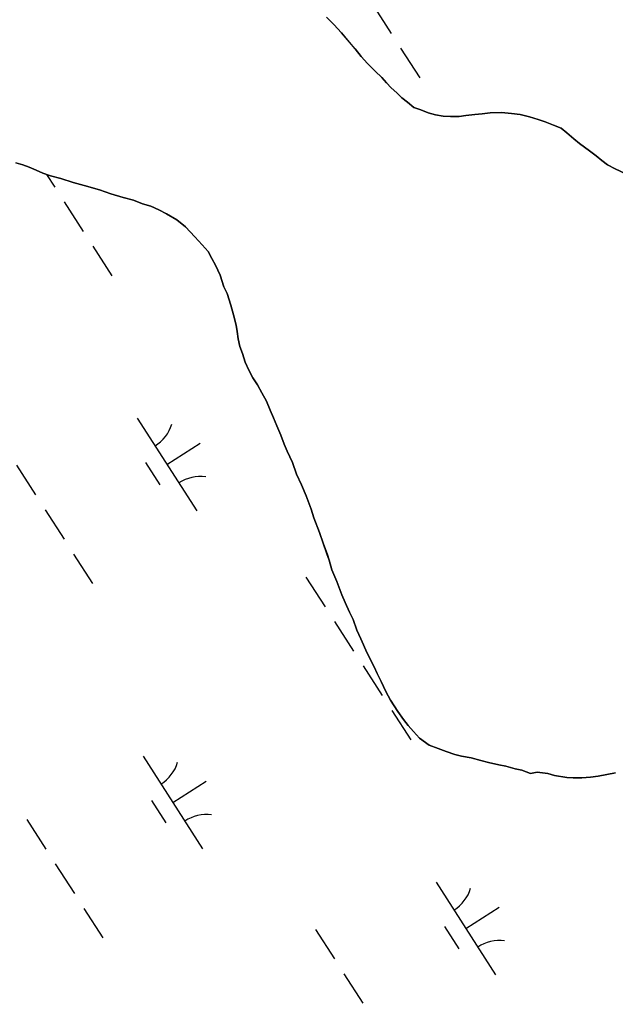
# Model space of a CAD drawing. Extents: x 3937982 to 3958556, y 219448 to 241894.
# Drawn here: x 3947179 to 3947449.6, y 228074.5 to 228521.8 of the extents above; entities that cross this region are included whole.
import ezdxf

# ---------------------------------------------------------------- set-up
doc = ezdxf.new("R2010")
doc.units = 0
for name, color, linetype in [('V-TOPO-GNAM-IDEN', 7, 'Continuous'), ('V-TOPO-SHOR', 7, 'Continuous'), ('V-WETL-SWMP', 7, 'Continuous')]:
    doc.layers.add(name, color=color, linetype=linetype)

msp = doc.modelspace()

# ---------------------------------------------------------------- linework, layer by layer
at = {"layer": 'V-TOPO-SHOR'}
for points in [[(3947318.446, 228522.972), (3947321.72, 228519.533), (3947325.231, 228515.863), (3947328.747, 228511.501), (3947331.326, 228508.517), (3947334.137, 228505.072), (3947336.949, 228501.861), (3947340.456, 228498.422), (3947343.497, 228495.445), (3947345.602, 228493.151), (3947347.71, 228490.857), (3947350.28, 228488.568), (3947352.617, 228486.278), (3947355.185, 228484.22), (3947357.986, 228481.932), (3947361.239, 228480.808), (3947364.495, 228479.452), (3947367.975, 228478.561), (3947371.454, 228477.902), (3947374.698, 228477.703), (3947378.632, 228477.742), (3947381.639, 228478.235), (3947385.8, 228478.741), (3947389.038, 228479.005), (3947392.737, 228479.505), (3947397.83, 228479.556), (3947402.465, 228479.141), (3947406.403, 228478.719), (3947410.583, 228477.603), (3947414.53, 228476.484), (3947417.782, 228475.362), (3947421.503, 228473.779), (3947424.989, 228472.423), (3947427.557, 228470.367), (3947430.826, 228467.621), (3947433.394, 228465.564)], [(3947433.394, 228465.564), (3947437.826, 228462.136), (3947440.859, 228459.852), (3947443.427, 228457.794), (3947445.993, 228455.736), (3947449.485, 228453.919), (3947454.369, 228451.654)], [(3947300.534, 228325.545), (3947299.113, 228328.77), (3947297.681, 228332.924), (3947295.787, 228337.071), (3947294.361, 228340.761), (3947292.704, 228344.216), (3947291.043, 228348.368), (3947288.922, 228352.05), (3947287.031, 228355.734), (3947284.916, 228358.956), (3947283.03, 228362.409), (3947281.371, 228366.095), (3947280.175, 228370.019), (3947278.985, 228373.249), (3947278.254, 228376.714), (3947277.758, 228379.95), (3947277.265, 228382.954), (3947276.06, 228387.572), (3947274.858, 228391.959), (3947273.185, 228397.268), (3947271.766, 228400.262), (3947270.09, 228405.57), (3947267.96, 228410.178), (3947266.31, 228413.172), (3947264.655, 228416.396), (3947261.847, 228419.378), (3947258.57, 228423.048), (3947256.463, 228425.342), (3947254.356, 228427.635), (3947250.389, 228430.836), (3947245.729, 228433.568), (3947242.24, 228435.383), (3947238.518, 228436.966), (3947234.803, 228438.086), (3947230.619, 228439.665), (3947225.976, 228441.009), (3947220.404, 228442.571), (3947215.292, 228444.372), (3947208.327, 228446.385), (3947203.219, 228447.722), (3947197.646, 228449.518), (3947193.002, 228450.86), (3947189.518, 228451.982), (3947186.495, 228453.342), (3947183.241, 228454.698), (3947180.449, 228455.826), (3947177.199, 228456.719)], [(3947449.718, 228179.35), (3947445.79, 228178.615), (3947441.86, 228177.882), (3947438.395, 228177.382), (3947434.461, 228177.112), (3947430.525, 228177.073), (3947427.514, 228177.274), (3947421.95, 228178.144), (3947418.931, 228179.039), (3947414.063, 228179.684), (3947411.058, 228178.959), (3947407.108, 228180.538), (3947404.091, 228181.204), (3947399.913, 228182.32), (3947396.665, 228182.979), (3947392.024, 228184.091), (3947388.543, 228184.982), (3947384.131, 228186.094), (3947379.724, 228186.977), (3947376.707, 228187.641), (3947372.759, 228188.988), (3947369.042, 228190.342), (3947365.089, 228191.921), (3947360.657, 228195.118), (3947357.849, 228198.1), (3947355.506, 228200.852), (3947353.395, 228203.611), (3947350.81, 228207.287), (3947349.166, 228209.818), (3947347.519, 228212.348), (3947345.395, 228216.261), (3947343.265, 228220.871), (3947341.375, 228224.556), (3947339.958, 228227.552), (3947336.884, 228233.772), (3947334.041, 228240.225), (3947332.149, 228244.141), (3947330.48, 228248.984), (3947328.825, 228252.441), (3947326.926, 228256.822), (3947325.272, 228260.277), (3947323.127, 228266.273), (3947320.76, 228271.576), (3947319.558, 228275.963), (3947318.599, 228278.963), (3947316.93, 228283.806), (3947315.261, 228288.652), (3947312.648, 228295.339), (3947311.45, 228299.263), (3947309.074, 228305.257), (3947306.938, 228310.328), (3947304.806, 228315.169), (3947302.899, 228320.476), (3947300.534, 228325.545)]]:
    msp.add_lwpolyline(points, dxfattribs=at)
at = {"layer": 'V-WETL-SWMP'}
for p, q in [((3947339.064, 228528.976), (3947347.724, 228515.522)), ((3947321.721, 228519.533), (3947318.445, 228522.972)), ((3947325.231, 228515.864), (3947321.721, 228519.533)), ((3947328.748, 228511.501), (3947325.231, 228515.864)), ((3947331.325, 228508.518), (3947328.748, 228511.501)), ((3947334.138, 228505.073), (3947331.325, 228508.518)), ((3947352.054, 228508.795), (3947360.714, 228495.341)), ((3947336.949, 228501.861), (3947334.138, 228505.073)), ((3947340.456, 228498.423), (3947336.949, 228501.861)), ((3947343.496, 228495.445), (3947340.456, 228498.423)), ((3947345.603, 228493.151), (3947343.496, 228495.445)), ((3947347.709, 228490.857), (3947345.603, 228493.151)), ((3947350.279, 228488.568), (3947347.709, 228490.857)), ((3947352.617, 228486.277), (3947350.279, 228488.568)), ((3947355.185, 228484.219), (3947352.617, 228486.277)), ((3947357.986, 228481.932), (3947355.185, 228484.219)), ((3947361.239, 228480.808), (3947357.986, 228481.932)), ((3947364.494, 228479.451), (3947361.239, 228480.808)), ((3947367.975, 228478.561), (3947364.494, 228479.451)), ((3947371.455, 228477.901), (3947367.975, 228478.561)), ((3947385.8, 228478.741), (3947381.638, 228478.236)), ((3947389.038, 228479.005), (3947385.8, 228478.741)), ((3947392.737, 228479.506), (3947389.038, 228479.005)), ((3947397.83, 228479.557), (3947392.737, 228479.506)), ((3947402.465, 228479.141), (3947397.83, 228479.557)), ((3947406.404, 228478.718), (3947402.465, 228479.141)), ((3947410.583, 228477.603), (3947406.404, 228478.718)), ((3947374.698, 228477.703), (3947371.455, 228477.901)), ((3947378.633, 228477.742), (3947374.698, 228477.703)), ((3947381.638, 228478.236), (3947378.633, 228477.742)), ((3947414.53, 228476.485), (3947410.583, 228477.603)), ((3947417.782, 228475.361), (3947414.53, 228476.485)), ((3947421.503, 228473.778), (3947417.782, 228475.361)), ((3947424.989, 228472.424), (3947421.503, 228473.778)), ((3947427.557, 228470.366), (3947424.989, 228472.424)), ((3947430.825, 228467.621), (3947427.557, 228470.366)), ((3947433.393, 228465.564), (3947430.825, 228467.621)), ((3947437.826, 228462.136), (3947433.393, 228465.564)), ((3947440.859, 228459.852), (3947437.826, 228462.136)), ((3947177.2, 228456.72), (3947180.45, 228455.826)), ((3947443.426, 228457.794), (3947440.859, 228459.852)), ((3947445.994, 228455.736), (3947443.426, 228457.794)), ((3947180.45, 228455.826), (3947183.24, 228454.697)), ((3947183.24, 228454.697), (3947186.495, 228453.341)), ((3947186.495, 228453.341), (3947189.518, 228451.983)), ((3947189.518, 228451.983), (3947193.002, 228450.86)), ((3947449.485, 228453.92), (3947445.994, 228455.736)), ((3947454.37, 228451.654), (3947449.485, 228453.92)), ((3947191.142, 228451.459), (3947194.867, 228445.673)), ((3947193.002, 228450.86), (3947197.646, 228449.518)), ((3947197.646, 228449.518), (3947203.22, 228447.723)), ((3947203.22, 228447.723), (3947208.327, 228446.385)), ((3947208.327, 228446.385), (3947215.293, 228444.372)), ((3947215.293, 228444.372), (3947220.404, 228442.572)), ((3947199.197, 228438.946), (3947207.857, 228425.493)), ((3947220.404, 228442.572), (3947225.976, 228441.008)), ((3947225.976, 228441.008), (3947230.62, 228439.665)), ((3947230.62, 228439.665), (3947234.803, 228438.087)), ((3947234.803, 228438.087), (3947238.519, 228436.967)), ((3947238.519, 228436.967), (3947242.239, 228435.384)), ((3947242.239, 228435.384), (3947245.73, 228433.568)), ((3947245.73, 228433.568), (3947250.388, 228430.837)), ((3947250.388, 228430.837), (3947254.356, 228427.636)), ((3947254.356, 228427.636), (3947256.463, 228425.342)), ((3947256.463, 228425.342), (3947258.57, 228423.048)), ((3947258.57, 228423.048), (3947261.848, 228419.377)), ((3947212.187, 228418.766), (3947220.847, 228405.312)), ((3947261.848, 228419.377), (3947264.656, 228416.396)), ((3947264.656, 228416.396), (3947266.309, 228413.172)), ((3947266.309, 228413.172), (3947267.96, 228410.179)), ((3947267.96, 228410.179), (3947270.091, 228405.57)), ((3947270.091, 228405.57), (3947271.765, 228400.262)), ((3947271.765, 228400.262), (3947273.184, 228397.267)), ((3947273.184, 228397.267), (3947274.859, 228391.959)), ((3947274.859, 228391.959), (3947276.061, 228387.573)), ((3947276.061, 228387.573), (3947277.265, 228382.955)), ((3947277.265, 228382.955), (3947277.758, 228379.95)), ((3947277.758, 228379.95), (3947278.254, 228376.714)), ((3947278.254, 228376.714), (3947278.984, 228373.248)), ((3947278.984, 228373.248), (3947280.174, 228370.019)), ((3947280.174, 228370.019), (3947281.371, 228366.096)), ((3947281.371, 228366.096), (3947283.029, 228362.408)), ((3947283.029, 228362.408), (3947284.916, 228358.955)), ((3947284.916, 228358.955), (3947287.032, 228355.735)), ((3947287.032, 228355.735), (3947288.922, 228352.05)), ((3947288.922, 228352.05), (3947291.043, 228348.367)), ((3947291.043, 228348.367), (3947292.705, 228344.217)), ((3947232.344, 228340.575), (3947259.406, 228298.532)), ((3947292.705, 228344.217), (3947294.361, 228340.761)), ((3947294.361, 228340.761), (3947295.787, 228337.071)), ((3947295.787, 228337.071), (3947297.681, 228332.923)), ((3947297.681, 228332.923), (3947299.112, 228328.771)), ((3947245.875, 228319.553), (3947261.011, 228329.296)), ((3947299.112, 228328.771), (3947300.534, 228325.544)), ((3947300.534, 228325.544), (3947302.9, 228320.475)), ((3947177.478, 228319.178), (3947186.138, 228305.724)), ((3947236.14, 228320.422), (3947242.635, 228310.332)), ((3947302.9, 228320.475), (3947304.806, 228315.169)), ((3947304.806, 228315.169), (3947306.939, 228310.329)), ((3947306.939, 228310.329), (3947309.074, 228305.257)), ((3947309.074, 228305.257), (3947311.45, 228299.262)), ((3947190.468, 228298.997), (3947199.128, 228285.543)), ((3947311.45, 228299.262), (3947312.647, 228295.339)), ((3947312.647, 228295.339), (3947315.261, 228288.651)), ((3947315.261, 228288.651), (3947316.931, 228283.806)), ((3947316.931, 228283.806), (3947318.6, 228278.962)), ((3947203.458, 228278.816), (3947212.118, 228265.362)), ((3947318.6, 228278.962), (3947319.557, 228275.962)), ((3947319.557, 228275.962), (3947320.759, 228271.575)), ((3947320.759, 228271.575), (3947323.128, 228266.274)), ((3947309.045, 228268.29), (3947317.705, 228254.836)), ((3947323.128, 228266.274), (3947325.272, 228260.277)), ((3947325.272, 228260.277), (3947326.927, 228256.821)), ((3947326.927, 228256.821), (3947328.824, 228252.441)), ((3947328.824, 228252.441), (3947330.479, 228248.985)), ((3947322.035, 228248.109), (3947330.695, 228234.655)), ((3947330.479, 228248.985), (3947332.149, 228244.141)), ((3947332.149, 228244.141), (3947334.041, 228240.224)), ((3947334.041, 228240.224), (3947336.884, 228233.771)), ((3947336.884, 228233.771), (3947339.957, 228227.551)), ((3947335.025, 228227.928), (3947343.684, 228214.474)), ((3947339.957, 228227.551), (3947341.376, 228224.556)), ((3947341.376, 228224.556), (3947343.266, 228220.871)), ((3947343.266, 228220.871), (3947345.396, 228216.262)), ((3947345.396, 228216.262), (3947347.519, 228212.348)), ((3947347.519, 228212.348), (3947349.165, 228209.818)), ((3947348.014, 228207.747), (3947356.674, 228194.294)), ((3947349.165, 228209.818), (3947350.811, 228207.288)), ((3947350.811, 228207.288), (3947353.395, 228203.61)), ((3947353.395, 228203.61), (3947355.507, 228200.853)), ((3947355.507, 228200.853), (3947357.85, 228198.099)), ((3947357.85, 228198.099), (3947360.658, 228195.117)), ((3947360.658, 228195.117), (3947365.089, 228191.921)), ((3947365.089, 228191.921), (3947369.041, 228190.341)), ((3947369.041, 228190.341), (3947372.759, 228188.989)), ((3947372.759, 228188.989), (3947376.708, 228187.64)), ((3947235.042, 228186.855), (3947262.105, 228144.812)), ((3947376.708, 228187.64), (3947379.724, 228186.976)), ((3947379.724, 228186.976), (3947384.132, 228186.095)), ((3947384.132, 228186.095), (3947388.542, 228184.982)), ((3947388.542, 228184.982), (3947392.024, 228184.091)), ((3947392.024, 228184.091), (3947396.665, 228182.98)), ((3947396.665, 228182.98), (3947399.913, 228182.319)), ((3947399.913, 228182.319), (3947404.091, 228181.203)), ((3947404.091, 228181.203), (3947407.108, 228180.539)), ((3947407.108, 228180.539), (3947411.059, 228178.959)), ((3947411.059, 228178.959), (3947414.062, 228179.684)), ((3947414.062, 228179.684), (3947418.93, 228179.039)), ((3947418.93, 228179.039), (3947421.949, 228178.143)), ((3947445.79, 228178.616), (3947449.718, 228179.35)), ((3947248.574, 228165.834), (3947263.709, 228175.576)), ((3947421.949, 228178.143), (3947427.514, 228177.273)), ((3947427.514, 228177.273), (3947430.525, 228177.072)), ((3947430.525, 228177.072), (3947434.461, 228177.112)), ((3947434.461, 228177.112), (3947438.394, 228177.383)), ((3947438.394, 228177.383), (3947441.861, 228177.882)), ((3947441.861, 228177.882), (3947445.79, 228178.616)), ((3947238.838, 228166.703), (3947245.333, 228156.612)), ((3947182.167, 228158.079), (3947190.827, 228144.626)), ((3947195.157, 228137.899), (3947203.817, 228124.445)), ((3947368.172, 228129.557), (3947395.234, 228087.513)), ((3947208.147, 228117.718), (3947216.807, 228104.264)), ((3947381.703, 228108.535), (3947396.838, 228118.277)), ((3947313.306, 228108.159), (3947321.966, 228094.706)), ((3947371.968, 228109.404), (3947378.463, 228099.314)), ((3947326.296, 228087.979), (3947334.955, 228074.525))]:
    msp.add_line(p, q, dxfattribs=at)
for centre, start, end in [((3947231.125, 228342.908), 301.99668, 343.54034), ((3947261.025, 228296.456), 81.99668, 123.54034), ((3947233.823, 228189.188), 301.99668, 343.54034), ((3947263.723, 228142.736), 81.99668, 123.54034), ((3947366.952, 228131.889), 301.99668, 343.54034), ((3947396.852, 228085.438), 81.99668, 123.54034)]:
    msp.add_arc(centre, 17.623, start, end, dxfattribs=at)

# ---------------------------------------------------------------- texts
at = {"layer": 'V-TOPO-GNAM-IDEN'}
msp.add_text('PLAQUEMINES', height=99.9998, rotation=302.71546, dxfattribs=at).set_placement((3947126.56, 229310.456))

doc.saveas('drawing.dxf')
